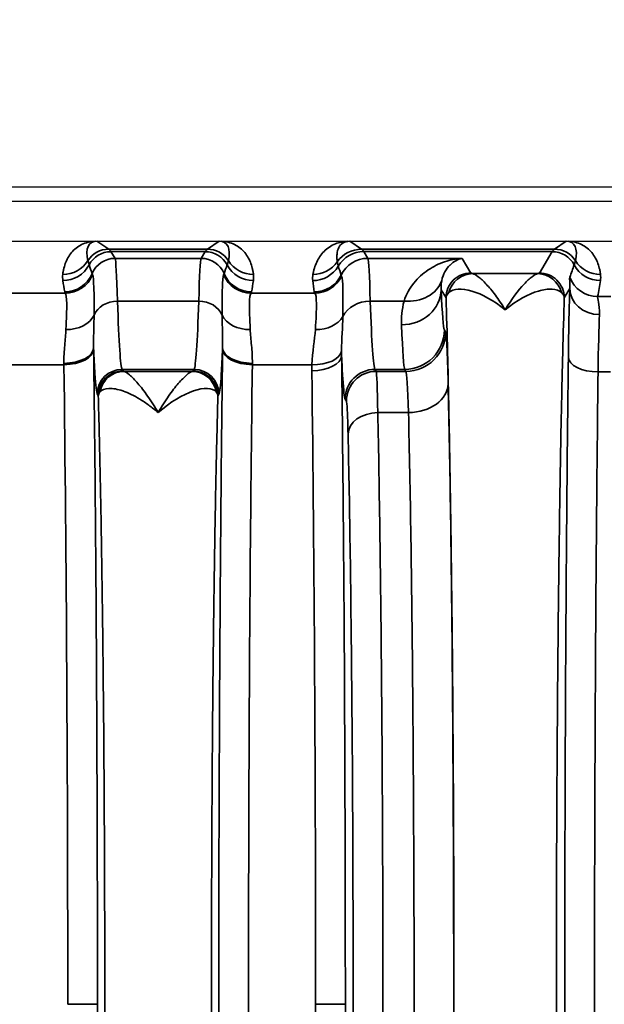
# Model space of a CAD drawing. Header units: millimetres. Extents: x 399 to 6233, y -1870 to 1602.
# Tile 677 of 711: x 5987 to 5999, y 330 to 349. Entities that reach past the tile are written whole.
import ezdxf

# ---------------------------------------------------------------- set-up
doc = ezdxf.new("R2010")
doc.units = ezdxf.units.MM
for name, color, linetype, lineweight in [('AM_5', 3, 'Continuous', 25), ('可見 (ISO)', 7, 'Continuous', 25), ('窄部可見 (ISO)', 7, 'Continuous', 35)]:
    doc.layers.add(name, color=color, linetype=linetype, lineweight=lineweight)
doc.styles.add('尺寸標註', font='romans.shx', dxfattribs={"bigfont": 'CHINESET.SHX'})
doc.dimstyles.new('CNS1$0', dxfattribs={"dimtxt": 2.5, "dimasz": 2.5, "dimexe": 1, "dimexo": 1, "dimgap": 1.5, "dimtad": 1, "dimtoh": 1, "dimdec": 1, "dimdsep": 46, "dimtxsty": '尺寸標註', "dimcen": 0, "dimclrd": 2, "dimclre": 2, "dimclrt": 1, "dimadec": 0, "dimazin": 2, "dimtp": 0.1, "dimtm": 0.1, "dimtfac": 0.71, "dimtdec": 1, "dimtmove": 0, "dimatfit": 0, "dimfxl": 0, "dimlwd": 13, "dimlwe": 13, "dimarcsym": 0})

# ---------------------------------------------------------------- blocks, each defined once
blk = doc.blocks.new('*D355')
at = {"layer": 'AM_5', "color": 2, "lineweight": 13}
for p, q in [((5942.878, 336.403), (5942.878, 359.702)), ((6103.598, 330.553), (6103.598, 359.702)), ((6101.098, 358.702), (5945.378, 358.702))]:
    blk.add_line(p, q, dxfattribs=at)
at = {"layer": 'AM_5', "color": 2, "lineweight": -2}
for points in [[(5945.378, 359.119), (5945.378, 358.285), (5942.878, 358.702)], [(6101.098, 359.119), (6101.098, 358.285), (6103.598, 358.702)]]:
    blk.add_solid(points, dxfattribs=at)
at = {"layer": 'Defpoints', "color": 0, "lineweight": -2}
for p in [(5942.878, 358.702), (5942.878, 335.403), (6103.598, 329.553)]:
    blk.add_point(p, dxfattribs=at)
at = {"layer": 'AM_5', "color": 1, "insert": (6023.238, 361.452), "char_height": 2.5, "attachment_point": 5, "style": '尺寸標註'}
blk.add_mtext('160.7', dxfattribs=at)

msp = doc.modelspace()

# ---------------------------------------------------------------- linework, layer by layer
at = {"layer": '可見 (ISO)'}
for p, q in [((5978.898, 346.053), (6091.898, 346.053)), ((6087.648, 345.753), (5983.148, 345.753)), ((5983.148, 344.953), (6087.648, 344.953)), ((5989.308, 344.303), (5989.308, 344.303)), ((5990.989, 344.303), (5990.989, 344.303)), ((5994.407, 344.303), (5994.407, 344.303)), ((5995.498, 344.303), (5995.498, 344.303)), ((5995.918, 344.303), (5995.918, 344.303))]:
    msp.add_line(p, q, dxfattribs=at)
for points, knots in [([(5988.879, 344.953), (5988.886, 344.953), (5988.894, 344.953), (5988.9, 344.953), (5988.906, 344.953), (5988.911, 344.953), (5988.915, 344.953)], [0.00000000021, 0.00000000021, 0.00000000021, 0.00000000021, 0.00002113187, 0.00002113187, 0.00002113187, 0.0000394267, 0.0000394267, 0.0000394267, 0.0000394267]), ([(5991.381, 344.953), (5991.387, 344.953), (5991.393, 344.953), (5991.4, 344.953), (5991.406, 344.953), (5991.412, 344.953), (5991.417, 344.953)], [-0.00000491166, -0.00000491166, -0.00000491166, -0.00000491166, 0.00001772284, 0.00001772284, 0.00001772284, 0.00003506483, 0.00003506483, 0.00003506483, 0.00003506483]), ([(5993.978, 344.953), (5993.985, 344.953), (5993.993, 344.953), (5994, 344.953), (5994.006, 344.953), (5994.011, 344.953), (5994.015, 344.953)], [0.00000000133, 0.00000000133, 0.00000000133, 0.00000000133, 0.00002276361, 0.00002276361, 0.00002276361, 0.00004084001, 0.00004084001, 0.00004084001, 0.00004084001]), ([(5998.381, 344.953), (5998.385, 344.953), (5998.39, 344.953), (5998.396, 344.953), (5998.403, 344.953), (5998.41, 344.953), (5998.417, 344.953)], [-0.00000491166, -0.00000491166, -0.00000491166, -0.00000491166, 0.00001268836, 0.00001268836, 0.00001268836, 0.00003478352, 0.00003478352, 0.00003478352, 0.00003478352])]:
    msp.add_open_spline(points, degree=3, knots=knots, dxfattribs=at)
at = {"layer": '窄部可見 (ISO)'}
for p, q in [((5988.915, 344.953), (5989.154, 344.794)), ((5989.154, 344.794), (5991.143, 344.794)), ((5991.143, 344.794), (5991.381, 344.953)), ((5994.015, 344.953), (5994.254, 344.794)), ((5994.254, 344.794), (5998.143, 344.794)), ((5998.143, 344.794), (5998.381, 344.953)), ((5991.099, 344.743), (5989.198, 344.743)), ((5989.198, 344.743), (5989.279, 344.607)), ((5989.279, 344.607), (5991.018, 344.607)), ((5991.018, 344.607), (5991.099, 344.743)), ((5998.099, 344.743), (5994.298, 344.743)), ((5994.298, 344.743), (5994.379, 344.607)), ((5994.379, 344.607), (5996.279, 344.607)), ((5996.279, 344.607), (5996.456, 344.312)), ((5997.841, 344.312), (5998.099, 344.743)), ((5996.492, 344.3), (5997.805, 344.3)), ((5998.452, 343.998), (5998.341, 343.813)), ((5987.022, 343.908), (5988.275, 343.908)), ((5992.022, 343.908), (5993.311, 343.908)), ((5995.956, 343.813), (5995.859, 343.975)), ((5999.014, 343.838), (5999.282, 343.838)), ((5989.329, 343.746), (5990.968, 343.746)), ((5994.427, 343.746), (5995.109, 343.746)), ((5995.923, 343.166), (5995.947, 343.126)), ((5988.248, 342.462), (5987.049, 342.462)), ((5993.25, 342.462), (5992.049, 342.462)), ((5990.874, 342.367), (5989.422, 342.367)), ((5989.422, 342.367), (5989.441, 342.336)), ((5989.462, 342.326), (5990.834, 342.326)), ((5990.856, 342.336), (5990.874, 342.367)), ((5995.123, 342.367), (5994.522, 342.367)), ((5994.522, 342.367), (5994.547, 342.326)), ((5994.547, 342.326), (5995.147, 342.326)), ((5995.147, 342.326), (5995.123, 342.367)), ((5999.274, 342.315), (5999.023, 342.315)), ((5988.941, 341.836), (5988.923, 341.867)), ((5991.374, 341.867), (5991.355, 341.836)), ((5993.947, 341.727), (5993.923, 341.767)), ((5995.199, 341.496), (5994.58, 341.496)), ((5988.325, 329.553), (5988.925, 329.553)), ((5993.325, 329.553), (5993.925, 329.553))]:
    msp.add_line(p, q, dxfattribs=at)
for centre, major_axis, ratio, start_param, end_param in [((5989.429, 344.111), (-0.641, 0.802), 0.399262, 5.974018, 6.980681), ((5989.154, 344.294), (-0.277, -0.416), 0.999683, 3.729704, 4.736367), ((5989.125, 244.76), (0, 100.043), 0.020838, 6.248286, 6.269226), ((5991.172, 244.76), (0, 100.043), 0.020838, 0.01396, 0.034899), ((5991.143, 344.294), (0.277, -0.416), 0.999683, 1.546818, 2.553481), ((5990.868, 344.111), (0.641, 0.802), 0.399262, 5.585689, 6.592352), ((5994.254, 344.194), (-0.333, -0.499), 0.999683, 3.729704, 4.689829), ((5994.225, 244.76), (0, 100.043), 0.020817, 6.248286, 6.269226), ((5998.172, 244.76), (0, 100.043), 0.020838, 0.01396, 0.034899), ((5998.143, 344.294), (0.277, -0.416), 0.999683, 1.546818, 2.553481), ((5997.868, 344.111), (0.641, 0.802), 0.399262, 5.585689, 6.592352), ((5989.198, 344.243), (-0.429, -0.257), 0.999172, 4.17245, 5.254458), ((5989.279, 344.108), (-0.429, -0.257), 0.999172, 4.17245, 5.347743), ((5989.281, 340.493), (-0.005, 4.117), 0.020515, 5.6231, 6.245118), ((5991.016, 340.493), (0.005, 4.117), 0.020515, 0.038068, 0.660085), ((5991.018, 344.108), (0.429, -0.257), 0.999172, 0.935442, 2.110736), ((5991.099, 344.243), (0.429, -0.257), 0.999172, 1.028727, 2.110736), ((5994.298, 344.143), (-0.515, -0.309), 0.999172, 4.17245, 5.203713), ((5994.379, 344.008), (-0.515, -0.309), 0.999172, 4.17245, 5.291572), ((5994.381, 340.493), (-0.005, 4.117), 0.020059, 5.623101, 6.245119), ((5998.099, 344.243), (0.429, -0.257), 0.999172, 1.028727, 2.110736), ((5988.225, 344.882), (0.595, -0.075), 0.998245, 4.838078, 5.844438), ((5988.227, 344.758), (0.594, 0.083), 0.998238, 4.573579, 5.655239), ((9116.678, 347.5), (-3128.282, -0.854), 0.045755, 0.015157, 0.016397), ((2863.618, 347.5), (3128.282, -0.854), 0.045755, 6.266788, 6.268029), ((5992.07, 344.758), (0.594, -0.083), 0.998238, 3.769539, 4.851199), ((5992.072, 344.882), (0.595, 0.075), 0.998245, 3.58034, 4.5867), ((5993.268, 344.758), (0.596, 0.067), 0.99825, 4.600326, 5.631261), ((5993.271, 344.882), (0.591, -0.105), 0.998218, 4.888081, 5.84797), ((8853.769, 347.013), (-2860.258, -0.716), 0.046839, 0.013782, 0.015139), ((5997.646, 343.488), (1.006, 2.097), 0.194686, 5.163945, 5.294522), ((5999.07, 344.758), (-0.594, 0.083), 0.998238, 0.627947, 1.709607), ((5999.072, 344.882), (-0.595, -0.075), 0.998245, 0.438747, 1.445107), ((5988.264, 344.53), (0.59, 0.11), 0.998212, 4.52839, 5.703303), ((5988.275, 344.507), (0.477, 0.364), 0.997266, 4.060855, 5.229927), ((5991.829, 336.482), (-3.014, 7.827), 0.001618, 0.049009, 0.09405), ((5988.468, 336.482), (3.014, 7.827), 0.001618, 6.189135, 6.234176), ((5992.022, 344.507), (0.477, -0.364), 0.997266, 4.194851, 5.363923), ((5992.033, 344.53), (0.59, -0.11), 0.998212, 3.721475, 4.896388), ((5993.299, 344.53), (0.593, 0.094), 0.998229, 4.555036, 5.673797), ((5993.311, 344.507), (0.462, 0.383), 0.997094, 4.022529, 5.135982), ((5998.01, 336.67), (-4.172, 7.61), 0.009939, 0.048768, 0.091866), ((5996.492, 343.8), (0.093, 0.491), 0.982985, 0.191158, 1.51992), ((5997.805, 343.8), (-0.093, 0.491), 0.982985, 4.763266, 6.092027), ((5999.014, 344.437), (-0.588, 0.12), 0.998201, 0.559467, 1.77166), ((5989.005, 343.42), (0.583, -1.898), 0.300773, 4.221988, 4.348784), ((5991.292, 343.42), (-0.583, -1.898), 0.300773, 1.934401, 2.061197), ((5994.143, 343.27), (0.629, -2.073), 0.310752, 4.177364, 4.295469), ((5995.109, 344.407), (0.77, -0.217), 0.816863, 4.938539, 6.229754), ((5998.479, 341.321), (0.007, 3.096), 0.02085, 0.526276, 1.141508), ((5999.052, 343.998), (-0.6, 0.023), 0.876399, 0.0435, 1.604216), ((5998.293, 343.404), (-0.587, -1.898), 0.297416, 1.892012, 2.070087), ((5999.942, 343.939), (-11.679, 0), 0.058758, 0.010815, 0.044766), ((5980.354, 343.939), (11.679, 0), 0.058758, 6.23842, 6.27237), ((6003.369, 343.937), (-10.07, 0), 0.058758, 0.009209, 0.048451), ((5995.059, 343.975), (0.799, 0.032), 0.886923, 4.676703, 6.237832), ((5995.92, 348.935), (0.008, -5.773), 0.02317, 5.745997, 6.244471), ((5989.329, 343.332), (-0.5, -0.015), 0.826915, 4.686911, 5.921542), ((5989.429, 350.365), (0, -8.003), 0.022251, 5.686337, 6.248296), ((5990.868, 350.365), (0, -8.003), 0.022251, 0.034889, 0.596848), ((5990.968, 343.332), (0.5, -0.015), 0.826915, 0.361643, 1.596274), ((5994.427, 343.249), (-0.6, -0.018), 0.826915, 4.686911, 5.861859), ((5994.529, 350.365), (0, -8.003), 0.022512, 5.68634, 6.248297), ((5988.29, 343.622), (0.6, -0.023), 0.752166, 4.741355, 5.976479), ((5992.006, 343.622), (-0.6, -0.023), 0.752166, 0.306707, 1.54183), ((5993.32, 343.621), (0.599, -0.031), 0.751758, 4.750994, 5.926954), ((5999.078, 341.241), (-0.007, -2.58), 0.02502, 3.667887, 4.283115), ((5995.121, 348.776), (-0.008, 6.414), 0.020853, 2.604411, 3.102885), ((5995.123, 343.166), (0.686, 0.412), 0.999172, 4.17245, 5.742515), ((5995.147, 343.126), (0.686, 0.412), 0.999172, 4.17245, 5.742515), ((5988.247, 342.804), (0.6, 0.008), 0.525274, 4.705596, 6.258572), ((5988.799, 341.382), (0.008, -3.01), 0.019461, 2.050824, 2.062925), ((5991.497, 341.382), (0.008, 3.01), 0.019461, 1.078668, 1.090769), ((5992.049, 342.804), (-0.6, 0.008), 0.525274, 0.024614, 1.577589), ((5988.248, 342.772), (0.6, 0.008), 0.516344, 4.705867, 6.258728), ((5992.049, 342.772), (-0.6, 0.008), 0.516344, 0.024457, 1.577318), ((5993.249, 342.645), (0.6, 0.007), 0.511389, 4.706014, 6.258813), ((5993.25, 342.772), (0.6, -0.017), 0.516223, 4.726998, 6.223647), ((5999.023, 342.61), (-0.6, 0.007), 0.49083, 0.024039, 1.576589), ((5988.199, 341.304), (0.008, -2.508), 0.023353, 2.050799, 2.06288), ((5987.789, 329.553), (0, -25), 0.02145, 1.570796, 2.113408), ((5992.097, 341.304), (0.008, 2.508), 0.023353, 1.078713, 1.090795), ((5989.422, 341.867), (-0.429, -0.257), 0.999172, 4.17245, 5.742515), ((5989.462, 341.827), (0.117, 0.486), 0.989056, 0.238805, 1.634834), ((5990.834, 341.827), (-0.117, 0.486), 0.989056, 4.648351, 6.04438), ((5990.874, 341.867), (0.429, -0.257), 0.999172, 0.54067, 2.110736), ((5992.789, 329.553), (0, -25), 0.02145, 1.570796, 2.107631), ((5994.522, 341.767), (-0.515, -0.309), 0.999172, 4.17245, 5.742515), ((5994.547, 341.727), (-0.515, -0.309), 0.999172, 4.17245, 5.742515), ((5995.144, 339.327), (0, 3.002), 0.026524, 5.519892, 6.248317), ((5995.199, 342.073), (0.8, 0.018), 0.722333, 4.696582, 6.252897), ((5994.58, 341.062), (-0.6, -0.013), 0.722333, 4.696582, 6.252897), ((5992.789, 329.553), (0, -25), 0.02145, 1.033962, 1.570796)]:
    msp.add_ellipse(centre, major_axis=major_axis, ratio=ratio, start_param=start_param, end_param=end_param, dxfattribs=at)
for points, knots in [([(5988.225, 344.283), (5988.228, 344.306), (5988.231, 344.328), (5988.235, 344.349), (5988.239, 344.371), (5988.244, 344.391), (5988.249, 344.411), (5988.259, 344.452), (5988.272, 344.493), (5988.288, 344.531), (5988.32, 344.611), (5988.365, 344.685), (5988.421, 344.747), (5988.481, 344.813), (5988.554, 344.865), (5988.635, 344.899), (5988.679, 344.918), (5988.724, 344.932), (5988.771, 344.941), (5988.807, 344.947), (5988.843, 344.951), (5988.879, 344.953)], [2.1358688, 2.1358688, 2.1358688, 2.1358688, 2.1945542, 2.1945542, 2.1945542, 2.25329, 2.25329, 2.25329, 2.3713058, 2.3713058, 2.3713058, 2.612508, 2.612508, 2.612508, 2.8678155, 2.8678155, 2.8678155, 3.004742, 3.004742, 3.004742, 3.1094244, 3.1094244, 3.1094244, 3.1094244]), ([(5991.417, 344.953), (5991.454, 344.951), (5991.49, 344.947), (5991.526, 344.941), (5991.572, 344.932), (5991.618, 344.918), (5991.661, 344.899), (5991.743, 344.865), (5991.816, 344.813), (5991.875, 344.747), (5991.932, 344.685), (5991.976, 344.611), (5992.009, 344.531), (5992.025, 344.493), (5992.038, 344.452), (5992.048, 344.411), (5992.053, 344.391), (5992.058, 344.371), (5992.062, 344.349), (5992.066, 344.328), (5992.069, 344.306), (5992.072, 344.283)], [3.1737609, 3.1737609, 3.1737609, 3.1737609, 3.2784434, 3.2784434, 3.2784434, 3.4153698, 3.4153698, 3.4153698, 3.6706773, 3.6706773, 3.6706773, 3.9118795, 3.9118795, 3.9118795, 4.0298953, 4.0298953, 4.0298953, 4.0886311, 4.0886311, 4.0886311, 4.1473165, 4.1473165, 4.1473165, 4.1473165]), ([(5993.271, 344.283), (5993.275, 344.305), (5993.28, 344.327), (5993.285, 344.348), (5993.29, 344.369), (5993.295, 344.39), (5993.302, 344.41), (5993.314, 344.452), (5993.33, 344.493), (5993.348, 344.533), (5993.386, 344.614), (5993.436, 344.688), (5993.496, 344.749), (5993.561, 344.815), (5993.639, 344.866), (5993.724, 344.9), (5993.804, 344.932), (5993.89, 344.949), (5993.978, 344.953)], [2.1824074, 2.1824074, 2.1824074, 2.1824074, 2.2367975, 2.2367975, 2.2367975, 2.2916359, 2.2916359, 2.2916359, 2.402879, 2.402879, 2.402879, 2.6334858, 2.6334858, 2.6334858, 2.8796968, 2.8796968, 2.8796968, 3.1108341, 3.1108341, 3.1108341, 3.1108341]), ([(5994.015, 344.953), (5993.965, 344.953), (5993.918, 344.942), (5993.879, 344.92), (5993.843, 344.899), (5993.813, 344.867), (5993.792, 344.826), (5993.773, 344.788), (5993.761, 344.743), (5993.757, 344.692), (5993.754, 344.668), (5993.754, 344.643), (5993.755, 344.617), (5993.756, 344.604), (5993.756, 344.591), (5993.758, 344.578), (5993.759, 344.565), (5993.761, 344.552), (5993.763, 344.538)], [3.1406534, 3.1406534, 3.1406534, 3.1406534, 3.4037713, 3.4037713, 3.4037713, 3.6494301, 3.6494301, 3.6494301, 3.8799624, 3.8799624, 3.8799624, 3.9913262, 3.9913262, 3.9913262, 4.0462634, 4.0462634, 4.0462634, 4.1007779, 4.1007779, 4.1007779, 4.1007779]), ([(5998.417, 344.953), (5998.454, 344.951), (5998.49, 344.947), (5998.526, 344.941), (5998.572, 344.932), (5998.618, 344.918), (5998.661, 344.899), (5998.743, 344.865), (5998.816, 344.813), (5998.875, 344.747), (5998.932, 344.685), (5998.976, 344.611), (5999.009, 344.531), (5999.025, 344.493), (5999.038, 344.452), (5999.048, 344.411), (5999.053, 344.391), (5999.058, 344.371), (5999.062, 344.349), (5999.066, 344.328), (5999.069, 344.306), (5999.072, 344.283)], [0.0321682, 0.0321682, 0.0321682, 0.0321682, 0.1368507, 0.1368507, 0.1368507, 0.2737771, 0.2737771, 0.2737771, 0.5290847, 0.5290847, 0.5290847, 0.7702868, 0.7702868, 0.7702868, 0.8883026, 0.8883026, 0.8883026, 0.9470384, 0.9470384, 0.9470384, 1.0057239, 1.0057239, 1.0057239, 1.0057239]), ([(5995.109, 343.746), (5995.155, 343.886), (5995.224, 344.007), (5995.307, 344.11), (5995.391, 344.215), (5995.489, 344.303), (5995.593, 344.373), (5995.699, 344.445), (5995.811, 344.499), (5995.927, 344.538), (5996.042, 344.577), (5996.161, 344.599), (5996.279, 344.607)], [0, 0, 0, 0, 0.000755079, 0.000755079, 0.000755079, 0.001517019, 0.001517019, 0.001517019, 0.002289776, 0.002289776, 0.002289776, 0.003053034, 0.003053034, 0.003053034, 0.003053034]), ([(5996.279, 344.607), (5996.195, 344.589), (5996.111, 344.545), (5996.038, 344.472), (5996.037, 344.471), (5996.036, 344.47), (5996.035, 344.47), (5995.998, 344.433), (5995.964, 344.388), (5995.935, 344.336), (5995.907, 344.285), (5995.883, 344.226), (5995.868, 344.157)], [-0.000015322, -0.000015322, -0.000015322, -0.000015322, 0.001547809, 0.001547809, 0.001547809, 0.001566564, 0.001566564, 0.001566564, 0.002347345, 0.002347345, 0.002347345, 0.00311094, 0.00311094, 0.00311094, 0.00311094]), ([(5988.732, 344.561), (5988.734, 344.55), (5988.738, 344.537), (5988.742, 344.524), (5988.746, 344.509), (5988.751, 344.494), (5988.756, 344.477)], [0, 0, 0, 0, 0.001000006, 0.001000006, 0.001000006, 0.00208995, 0.00208995, 0.00208995, 0.00208995]), ([(5991.54, 344.477), (5991.545, 344.493), (5991.55, 344.507), (5991.554, 344.52), (5991.558, 344.535), (5991.562, 344.549), (5991.565, 344.561)], [0, 0, 0, 0, 0.001000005, 0.001000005, 0.001000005, 0.002089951, 0.002089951, 0.002089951, 0.002089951]), ([(5993.763, 344.538), (5993.765, 344.523), (5993.768, 344.507), (5993.772, 344.49), (5993.775, 344.478), (5993.779, 344.465), (5993.783, 344.451)], [0, 0, 0, 0, 0.00120001, 0.00120001, 0.00120001, 0.00208952, 0.00208952, 0.00208952, 0.00208952]), ([(5998.54, 344.477), (5998.545, 344.493), (5998.55, 344.507), (5998.554, 344.52), (5998.558, 344.535), (5998.562, 344.549), (5998.565, 344.561)], [0, 0, 0, 0, 0.001000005, 0.001000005, 0.001000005, 0.002089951, 0.002089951, 0.002089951, 0.002089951]), ([(5988.827, 344.274), (5988.839, 344.241), (5988.848, 344.155), (5988.857, 343.88), (5988.858, 343.695), (5988.857, 343.464)], [0, 0, 0, 0, 0.001138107, 0.001138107, 0.002276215, 0.002276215, 0.002276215, 0.002276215]), ([(5991.44, 343.464), (5991.439, 343.695), (5991.439, 343.879), (5991.444, 344.017), (5991.449, 344.154), (5991.458, 344.241), (5991.47, 344.274)], [0, 0, 0, 0, 0.001125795, 0.001125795, 0.001125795, 0.00225159, 0.00225159, 0.00225159, 0.00225159]), ([(5993.848, 344.244), (5993.862, 344.212), (5993.871, 344.125), (5993.875, 343.99), (5993.879, 343.853), (5993.877, 343.664), (5993.874, 343.435)], [0, 0, 0, 0, 0.001126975, 0.001126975, 0.001126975, 0.002257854, 0.002257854, 0.002257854, 0.002257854]), ([(5996.456, 344.312), (5996.325, 344.312), (5996.195, 344.258), (5996.102, 344.166), (5996.01, 344.073), (5995.956, 343.943), (5995.956, 343.813)], [0, 0, 0, 0, 0.5, 0.5, 0.5, 1, 1, 1, 1]), ([(5996.492, 344.3), (5996.519, 344.293), (5996.559, 344.272), (5996.606, 344.236), (5996.653, 344.2), (5996.708, 344.15), (5996.766, 344.087), (5996.825, 344.025), (5996.887, 343.951), (5996.951, 343.865), (5997.015, 343.779), (5997.082, 343.679), (5997.148, 343.571)], [0, 0, 0, 0, 0.000534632, 0.000534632, 0.000534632, 0.001069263, 0.001069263, 0.001069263, 0.001603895, 0.001603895, 0.001603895, 0.002138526, 0.002138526, 0.002138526, 0.002138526]), ([(5997.148, 343.571), (5997.281, 343.789), (5997.413, 343.963), (5997.589, 344.15), (5997.644, 344.2), (5997.738, 344.272), (5997.778, 344.293), (5997.805, 344.3)], [-0.000011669, -0.000011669, -0.000011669, -0.000011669, 0.001066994, 0.001066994, 0.001606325, 0.001606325, 0.002145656, 0.002145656, 0.002145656, 0.002145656]), ([(5997.841, 344.312), (5997.972, 344.312), (5998.102, 344.258), (5998.194, 344.166), (5998.287, 344.073), (5998.341, 343.943), (5998.341, 343.813)], [0, 0, 0, 0, 0.5, 0.5, 0.5, 1, 1, 1, 1]), ([(5998.452, 343.998), (5998.457, 344.064), (5998.454, 344.114), (5998.451, 344.151), (5998.451, 344.152), (5998.451, 344.152), (5998.451, 344.153), (5998.449, 344.191), (5998.448, 344.215), (5998.453, 344.227)], [0, 0, 0, 0, 0.000759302, 0.000759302, 0.000759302, 0.000774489, 0.000774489, 0.000774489, 0.001548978, 0.001548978, 0.001548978, 0.001548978]), ([(5997.148, 343.571), (5996.913, 343.759), (5996.68, 343.887), (5996.477, 343.948), (5996.273, 344.008), (5996.102, 343.999), (5996.014, 343.917)], [-0.000011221, -0.000011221, -0.000011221, -0.000011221, 0.001104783, 0.001104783, 0.001104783, 0.002220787, 0.002220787, 0.002220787, 0.002220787]), ([(5998.282, 343.917), (5998.238, 343.958), (5998.173, 343.981), (5998.094, 343.986), (5998.015, 343.991), (5997.921, 343.978), (5997.821, 343.948), (5997.619, 343.888), (5997.384, 343.76), (5997.148, 343.571)], [0, 0, 0, 0, 0.000558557, 0.000558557, 0.000558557, 0.001117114, 0.001117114, 0.001117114, 0.002234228, 0.002234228, 0.002234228, 0.002234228]), ([(5988.29, 343.171), (5988.3, 343.39), (5988.307, 343.564), (5988.305, 343.69), (5988.303, 343.816), (5988.293, 343.889), (5988.275, 343.908)], [0, 0, 0, 0, 0.000987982, 0.000987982, 0.000987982, 0.001975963, 0.001975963, 0.001975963, 0.001975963]), ([(5992.022, 343.908), (5992.004, 343.889), (5991.993, 343.815), (5991.991, 343.689), (5991.99, 343.563), (5991.996, 343.39), (5992.006, 343.171)], [0, 0, 0, 0, 0.000987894, 0.000987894, 0.000987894, 0.001975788, 0.001975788, 0.001975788, 0.001975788]), ([(5993.32, 343.17), (5993.334, 343.386), (5993.343, 343.564), (5993.341, 343.813), (5993.33, 343.889), (5993.311, 343.908)], [0.000931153, 0.000931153, 0.000931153, 0.000931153, 0.001928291, 0.001928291, 0.002925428, 0.002925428, 0.002925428, 0.002925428]), ([(5995.956, 315.293), (5995.967, 315.64), (5995.977, 316.014), (5995.987, 316.402), (5995.988, 316.465), (5995.99, 316.53), (5995.992, 316.595), (5996.003, 317.059), (5996.013, 317.555), (5996.023, 318.074), (5996.033, 318.592), (5996.042, 319.136), (5996.05, 319.706), (5996.059, 320.276), (5996.067, 320.873), (5996.073, 321.489), (5996.076, 321.75), (5996.079, 322.014), (5996.082, 322.281), (5996.085, 322.645), (5996.089, 323.015), (5996.092, 323.39), (5996.097, 324.041), (5996.101, 324.712), (5996.105, 325.396), (5996.112, 326.766), (5996.116, 328.152), (5996.116, 329.553), (5996.116, 330.954), (5996.112, 332.34), (5996.105, 333.71), (5996.099, 334.79), (5996.091, 335.83), (5996.082, 336.825), (5996.079, 337.092), (5996.076, 337.356), (5996.073, 337.617), (5996.067, 338.233), (5996.059, 338.83), (5996.05, 339.4), (5996.042, 339.969), (5996.033, 340.513), (5996.023, 341.032), (5996.013, 341.551), (5996.003, 342.047), (5995.992, 342.511), (5995.99, 342.576), (5995.988, 342.641), (5995.987, 342.704), (5995.977, 343.093), (5995.967, 343.466), (5995.956, 343.813)], [0.026741, 0.026741, 0.026741, 0.026741, 0.0775937, 0.0775937, 0.0775937, 0.0858987, 0.0858987, 0.0858987, 0.1450564, 0.1450564, 0.1450564, 0.2042141, 0.2042141, 0.2042141, 0.2633718, 0.2633718, 0.2633718, 0.2884178, 0.2884178, 0.2884178, 0.3225295, 0.3225295, 0.3225295, 0.3816871, 0.3816871, 0.3816871, 0.5, 0.5, 0.5, 0.6183179, 0.6183179, 0.6183179, 0.7115978, 0.7115978, 0.7115978, 0.7366333, 0.7366333, 0.7366333, 0.795791, 0.795791, 0.795791, 0.8549487, 0.8549487, 0.8549487, 0.9141064, 0.9141064, 0.9141064, 0.9224137, 0.9224137, 0.9224137, 0.9732641, 0.9732641, 0.9732641, 0.9732641]), ([(5998.341, 343.813), (5998.33, 343.466), (5998.32, 343.093), (5998.31, 342.704), (5998.308, 342.641), (5998.307, 342.577), (5998.305, 342.511), (5998.294, 342.047), (5998.283, 341.551), (5998.273, 341.032), (5998.264, 340.514), (5998.255, 339.97), (5998.246, 339.4), (5998.238, 338.831), (5998.23, 338.233), (5998.223, 337.617), (5998.22, 337.356), (5998.218, 337.092), (5998.215, 336.825), (5998.211, 336.461), (5998.208, 336.091), (5998.205, 335.716), (5998.2, 335.065), (5998.195, 334.395), (5998.192, 333.71), (5998.185, 332.34), (5998.181, 330.954), (5998.181, 329.553), (5998.181, 328.152), (5998.185, 326.767), (5998.192, 325.396), (5998.197, 324.316), (5998.205, 323.276), (5998.215, 322.281), (5998.218, 322.014), (5998.22, 321.75), (5998.223, 321.489), (5998.23, 320.873), (5998.238, 320.276), (5998.246, 319.706), (5998.255, 319.137), (5998.264, 318.593), (5998.273, 318.074), (5998.283, 317.555), (5998.294, 317.059), (5998.305, 316.595), (5998.307, 316.53), (5998.308, 316.465), (5998.31, 316.402), (5998.32, 316.014), (5998.33, 315.64), (5998.341, 315.293)], [0.026741, 0.026741, 0.026741, 0.026741, 0.0775937, 0.0775937, 0.0775937, 0.0858987, 0.0858987, 0.0858987, 0.1450564, 0.1450564, 0.1450564, 0.2042141, 0.2042141, 0.2042141, 0.2633718, 0.2633718, 0.2633718, 0.2884178, 0.2884178, 0.2884178, 0.3225295, 0.3225295, 0.3225295, 0.3816871, 0.3816871, 0.3816871, 0.5, 0.5, 0.5, 0.6183179, 0.6183179, 0.6183179, 0.7115978, 0.7115978, 0.7115978, 0.7366333, 0.7366333, 0.7366333, 0.795791, 0.795791, 0.795791, 0.8549487, 0.8549487, 0.8549487, 0.9141064, 0.9141064, 0.9141064, 0.9224137, 0.9224137, 0.9224137, 0.9732641, 0.9732641, 0.9732641, 0.9732641]), ([(5998.341, 343.813), (5998.341, 343.813), (5998.34, 343.817), (5998.34, 343.819), (5998.34, 343.821), (5998.339, 343.823), (5998.339, 343.825), (5998.338, 343.829), (5998.337, 343.834), (5998.336, 343.838), (5998.333, 343.847), (5998.329, 343.856), (5998.324, 343.864), (5998.315, 343.882), (5998.301, 343.899), (5998.282, 343.917)], [-0.00000006, -0.00000006, -0.00000006, -0.00000006, 0.0000256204, 0.0000256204, 0.0000256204, 0.000054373, 0.000054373, 0.000054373, 0.0001119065, 0.0001119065, 0.0001119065, 0.0002272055, 0.0002272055, 0.0002272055, 0.0004597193, 0.0004597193, 0.0004597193, 0.0004597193]), ([(5999.014, 343.838), (5999.011, 343.824), (5999.02, 343.787), (5999.043, 343.665), (5999.057, 343.58), (5999.052, 343.472)], [0, 0, 0, 0, 0.000661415, 0.000661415, 0.001322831, 0.001322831, 0.001322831, 0.001322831]), ([(5988.857, 343.464), (5988.856, 343.355), (5988.853, 343.245), (5988.85, 343.132), (5988.847, 343.026), (5988.845, 342.917), (5988.847, 342.805)], [0, 0, 0, 0, 0.000535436, 0.000535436, 0.000535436, 0.001035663, 0.001035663, 0.001035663, 0.001035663]), ([(5991.449, 342.805), (5991.452, 342.917), (5991.449, 343.026), (5991.446, 343.132), (5991.443, 343.245), (5991.44, 343.355), (5991.44, 343.464)], [0.000000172, 0.000000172, 0.000000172, 0.000000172, 0.000500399, 0.000500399, 0.000500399, 0.001035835, 0.001035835, 0.001035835, 0.001035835]), ([(5988.247, 342.489), (5988.245, 342.618), (5988.255, 342.738), (5988.265, 342.852), (5988.275, 342.965), (5988.286, 343.071), (5988.29, 343.171)], [0, 0, 0, 0, 0.000446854, 0.000446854, 0.000446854, 0.000893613, 0.000893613, 0.000893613, 0.000893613]), ([(5992.006, 343.171), (5992.011, 343.071), (5992.022, 342.965), (5992.032, 342.852), (5992.042, 342.738), (5992.051, 342.618), (5992.049, 342.489)], [0, 0, 0, 0, 0.000446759, 0.000446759, 0.000446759, 0.000893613, 0.000893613, 0.000893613, 0.000893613]), ([(5995.947, 343.126), (5995.957, 343.11), (5995.966, 343.009), (5995.975, 342.83), (5995.984, 342.65), (5995.992, 342.393), (5995.999, 342.073)], [1.6057029, 1.6057029, 1.6057029, 1.6057029, 1.9700029, 1.9700029, 1.9700029, 2.3343029, 2.3343029, 2.3343029, 2.3343029]), ([(5988.923, 341.867), (5988.906, 341.895), (5988.889, 342.035), (5988.873, 342.283), (5988.864, 342.424), (5988.856, 342.599), (5988.847, 342.804)], [1.6057029, 1.6057029, 1.6057029, 1.6057029, 1.8865124, 1.8865124, 1.8865124, 2.0462004, 2.0462004, 2.0462004, 2.0462004]), ([(5991.449, 342.804), (5991.441, 342.599), (5991.432, 342.424), (5991.423, 342.283), (5991.407, 342.035), (5991.391, 341.895), (5991.374, 341.867)], [1.0953922, 1.0953922, 1.0953922, 1.0953922, 1.2550802, 1.2550802, 1.2550802, 1.5358897, 1.5358897, 1.5358897, 1.5358897]), ([(5988.848, 342.772), (5988.873, 340.79), (5988.892, 338.644), (5988.905, 336.414), (5988.918, 334.183), (5988.925, 331.868), (5988.925, 329.553)], [5.7405735, 5.7405735, 5.7405735, 5.7405735, 6.0118794, 6.0118794, 6.0118794, 6.2831853, 6.2831853, 6.2831853, 6.2831853]), ([(5991.449, 316.334), (5991.424, 318.317), (5991.405, 320.462), (5991.392, 322.693), (5991.379, 324.923), (5991.372, 327.238), (5991.372, 329.553), (5991.372, 331.868), (5991.379, 334.183), (5991.392, 336.414), (5991.405, 338.644), (5991.424, 340.79), (5991.449, 342.772)], [2.598981, 2.598981, 2.598981, 2.598981, 2.870287, 2.870287, 2.870287, 3.141593, 3.141593, 3.141593, 3.412899, 3.412899, 3.412899, 3.684204, 3.684204, 3.684204, 3.684204]), ([(5993.849, 342.645), (5993.874, 340.677), (5993.893, 338.551), (5993.906, 336.342), (5993.918, 334.134), (5993.925, 331.844), (5993.925, 329.553)], [5.7463508, 5.7463508, 5.7463508, 5.7463508, 6.0147681, 6.0147681, 6.0147681, 6.2831853, 6.2831853, 6.2831853, 6.2831853]), ([(5993.923, 341.767), (5993.906, 341.795), (5993.889, 341.937), (5993.873, 342.187), (5993.865, 342.314), (5993.857, 342.468), (5993.849, 342.645)], [1.6057029, 1.6057029, 1.6057029, 1.6057029, 1.8865079, 1.8865079, 1.8865079, 2.0280663, 2.0280663, 2.0280663, 2.0280663]), ([(5998.423, 316.496), (5998.399, 318.478), (5998.381, 320.604), (5998.369, 322.804), (5998.357, 325.004), (5998.351, 327.278), (5998.351, 329.553), (5998.351, 331.828), (5998.357, 334.102), (5998.369, 336.302), (5998.381, 338.502), (5998.399, 340.628), (5998.423, 342.61)], [2.628521, 2.628521, 2.628521, 2.628521, 2.885057, 2.885057, 2.885057, 3.141593, 3.141593, 3.141593, 3.398129, 3.398129, 3.398129, 3.654665, 3.654665, 3.654665, 3.654665]), ([(5992.049, 342.462), (5992.024, 340.526), (5992.004, 338.431), (5991.978, 334.075), (5991.972, 331.814), (5991.972, 327.292), (5991.978, 325.031), (5992.004, 320.675), (5992.024, 318.58), (5992.049, 316.644)], [2.598981, 2.598981, 2.598981, 2.598981, 2.870287, 2.870287, 3.141593, 3.141593, 3.412899, 3.412899, 3.684204, 3.684204, 3.684204, 3.684204]), ([(5989.441, 342.336), (5989.31, 342.335), (5989.18, 342.282), (5989.088, 342.189), (5988.995, 342.097), (5988.941, 341.967), (5988.941, 341.836)], [0, 0, 0, 0, 0.5, 0.5, 0.5, 1, 1, 1, 1]), ([(5989.462, 342.326), (5989.486, 342.32), (5989.524, 342.295), (5989.572, 342.254), (5989.62, 342.213), (5989.678, 342.156), (5989.739, 342.085), (5989.801, 342.013), (5989.867, 341.929), (5989.936, 341.83), (5990.005, 341.732), (5990.078, 341.618), (5990.148, 341.496)], [0, 0, 0, 0, 0.000572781, 0.000572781, 0.000572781, 0.001145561, 0.001145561, 0.001145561, 0.001718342, 0.001718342, 0.001718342, 0.002291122, 0.002291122, 0.002291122, 0.002291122]), ([(5990.148, 341.496), (5990.22, 341.619), (5990.291, 341.732), (5990.361, 341.83), (5990.429, 341.927), (5990.494, 342.011), (5990.555, 342.082), (5990.617, 342.153), (5990.674, 342.211), (5990.723, 342.253), (5990.771, 342.295), (5990.811, 342.32), (5990.834, 342.326)], [-0.000011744, -0.000011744, -0.000011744, -0.000011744, 0.000565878, 0.000565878, 0.000565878, 0.001135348, 0.001135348, 0.001135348, 0.001714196, 0.001714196, 0.001714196, 0.002298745, 0.002298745, 0.002298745, 0.002298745]), ([(5990.856, 342.336), (5990.986, 342.335), (5991.116, 342.282), (5991.209, 342.189), (5991.301, 342.097), (5991.355, 341.967), (5991.355, 341.836)], [0, 0, 0, 0, 0.5, 0.5, 0.5, 1, 1, 1, 1]), ([(5999.023, 342.315), (5998.999, 340.378), (5998.981, 338.301), (5998.957, 334), (5998.951, 331.776), (5998.951, 327.33), (5998.957, 325.107), (5998.981, 320.805), (5998.999, 318.728), (5999.023, 316.791)], [2.628521, 2.628521, 2.628521, 2.628521, 2.885057, 2.885057, 3.141593, 3.141593, 3.398129, 3.398129, 3.654665, 3.654665, 3.654665, 3.654665]), ([(5991.322, 341.911), (5991.249, 342), (5991.071, 342.005), (5990.86, 341.932), (5990.65, 341.86), (5990.398, 341.71), (5990.148, 341.496)], [0, 0, 0, 0, 0.00119489, 0.00119489, 0.00119489, 0.002389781, 0.002389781, 0.002389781, 0.002389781]), ([(5995.999, 342.073), (5996.017, 341.267), (5996.033, 340.376), (5996.047, 339.417), (5996.061, 338.458), (5996.073, 337.433), (5996.082, 336.36), (5996.092, 335.288), (5996.099, 334.169), (5996.104, 333.027), (5996.109, 331.885), (5996.111, 330.719), (5996.111, 329.553), (5996.111, 328.387), (5996.109, 327.221), (5996.104, 326.079), (5996.099, 324.937), (5996.092, 323.818), (5996.082, 322.746), (5996.073, 321.674), (5996.061, 320.648), (5996.047, 319.689), (5996.033, 318.73), (5996.017, 317.839), (5995.999, 317.033)], [2.334303, 2.334303, 2.334303, 2.334303, 2.536125, 2.536125, 2.536125, 2.737948, 2.737948, 2.737948, 2.93977, 2.93977, 2.93977, 3.141593, 3.141593, 3.141593, 3.343415, 3.343415, 3.343415, 3.545238, 3.545238, 3.545238, 3.74706, 3.74706, 3.74706, 3.948882, 3.948882, 3.948882, 3.948882]), ([(5988.941, 317.27), (5988.952, 317.639), (5988.962, 318.038), (5988.971, 318.448), (5988.98, 318.844), (5988.989, 319.269), (5988.997, 319.714), (5989.005, 320.166), (5989.012, 320.641), (5989.019, 321.138), (5989.026, 321.635), (5989.033, 322.16), (5989.038, 322.689), (5989.041, 322.951), (5989.044, 323.216), (5989.046, 323.485), (5989.049, 323.758), (5989.051, 324.035), (5989.053, 324.315), (5989.058, 324.87), (5989.061, 325.441), (5989.064, 326.023), (5989.07, 327.187), (5989.073, 328.364), (5989.073, 329.553), (5989.073, 330.742), (5989.07, 331.919), (5989.064, 333.083), (5989.06, 333.959), (5989.054, 334.806), (5989.046, 335.622), (5989.044, 335.89), (5989.041, 336.155), (5989.038, 336.417), (5989.033, 336.946), (5989.026, 337.471), (5989.019, 337.968), (5989.012, 338.465), (5989.005, 338.94), (5988.997, 339.392), (5988.989, 339.837), (5988.98, 340.262), (5988.971, 340.658), (5988.962, 341.068), (5988.952, 341.467), (5988.941, 341.836)], [0.0294093, 0.0294093, 0.0294093, 0.0294093, 0.089244, 0.089244, 0.089244, 0.1470574, 0.1470574, 0.1470574, 0.2058814, 0.2058814, 0.2058814, 0.2647055, 0.2647055, 0.2647055, 0.2938656, 0.2938656, 0.2938656, 0.3235296, 0.3235296, 0.3235296, 0.3823536, 0.3823536, 0.3823536, 0.5, 0.5, 0.5, 0.6176498, 0.6176498, 0.6176498, 0.7061501, 0.7061501, 0.7061501, 0.735298, 0.735298, 0.735298, 0.794122, 0.794122, 0.794122, 0.8529461, 0.8529461, 0.8529461, 0.9107639, 0.9107639, 0.9107639, 0.9705942, 0.9705942, 0.9705942, 0.9705942]), ([(5990.148, 341.496), (5990.086, 341.549), (5990.023, 341.599), (5989.961, 341.644), (5989.899, 341.69), (5989.838, 341.731), (5989.778, 341.767), (5989.662, 341.838), (5989.551, 341.892), (5989.448, 341.928), (5989.444, 341.93), (5989.441, 341.931), (5989.437, 341.932), (5989.334, 341.968), (5989.24, 341.985), (5989.162, 341.983), (5989.159, 341.983), (5989.157, 341.983), (5989.154, 341.983), (5989.075, 341.979), (5989.012, 341.956), (5988.975, 341.911)], [-0.00001134, -0.00001134, -0.00001134, -0.00001134, 0.00028763, 0.00028763, 0.00028763, 0.0005866, 0.0005866, 0.0005866, 0.001165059, 0.001165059, 0.001165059, 0.001184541, 0.001184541, 0.001184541, 0.001762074, 0.001762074, 0.001762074, 0.001782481, 0.001782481, 0.001782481, 0.002380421, 0.002380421, 0.002380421, 0.002380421]), ([(5991.355, 341.836), (5991.345, 341.467), (5991.335, 341.068), (5991.325, 340.658), (5991.316, 340.262), (5991.308, 339.837), (5991.3, 339.392), (5991.292, 338.94), (5991.284, 338.465), (5991.277, 337.968), (5991.27, 337.471), (5991.264, 336.946), (5991.258, 336.417), (5991.255, 336.155), (5991.253, 335.89), (5991.25, 335.622), (5991.248, 335.348), (5991.246, 335.072), (5991.243, 334.791), (5991.239, 334.236), (5991.236, 333.665), (5991.233, 333.083), (5991.227, 331.919), (5991.224, 330.742), (5991.224, 329.553), (5991.224, 328.364), (5991.227, 327.187), (5991.233, 326.023), (5991.237, 325.147), (5991.243, 324.3), (5991.25, 323.485), (5991.253, 323.216), (5991.255, 322.951), (5991.258, 322.689), (5991.264, 322.16), (5991.27, 321.635), (5991.277, 321.138), (5991.284, 320.641), (5991.292, 320.166), (5991.3, 319.714), (5991.308, 319.269), (5991.316, 318.844), (5991.325, 318.448), (5991.335, 318.038), (5991.345, 317.639), (5991.355, 317.27)], [0.0294093, 0.0294093, 0.0294093, 0.0294093, 0.089244, 0.089244, 0.089244, 0.1470574, 0.1470574, 0.1470574, 0.2058814, 0.2058814, 0.2058814, 0.2647055, 0.2647055, 0.2647055, 0.2938656, 0.2938656, 0.2938656, 0.3235296, 0.3235296, 0.3235296, 0.3823536, 0.3823536, 0.3823536, 0.5, 0.5, 0.5, 0.6176498, 0.6176498, 0.6176498, 0.7061501, 0.7061501, 0.7061501, 0.735298, 0.735298, 0.735298, 0.794122, 0.794122, 0.794122, 0.8529461, 0.8529461, 0.8529461, 0.9107639, 0.9107639, 0.9107639, 0.9705942, 0.9705942, 0.9705942, 0.9705942]), ([(5991.355, 341.836), (5991.355, 341.836), (5991.355, 341.839), (5991.355, 341.84), (5991.355, 341.842), (5991.355, 341.843), (5991.354, 341.845), (5991.354, 341.848), (5991.353, 341.851), (5991.352, 341.854), (5991.351, 341.861), (5991.348, 341.867), (5991.346, 341.873), (5991.34, 341.886), (5991.332, 341.899), (5991.322, 341.911)], [-0.00000006, -0.00000006, -0.00000006, -0.00000006, 0.0000185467, 0.0000185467, 0.0000185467, 0.0000394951, 0.0000394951, 0.0000394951, 0.0000814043, 0.0000814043, 0.0000814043, 0.0001653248, 0.0001653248, 0.0001653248, 0.0003340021, 0.0003340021, 0.0003340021, 0.0003340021]), ([(5993.98, 341.062), (5993.975, 341.264), (5993.97, 341.426), (5993.959, 341.653), (5993.953, 341.717), (5993.947, 341.727)], [3.9488824, 3.9488824, 3.9488824, 3.9488824, 4.3131824, 4.3131824, 4.6774824, 4.6774824, 4.6774824, 4.6774824]), ([(5994.58, 341.496), (5994.596, 340.727), (5994.61, 339.876), (5994.623, 338.962), (5994.636, 338.047), (5994.647, 337.069), (5994.656, 336.046), (5994.664, 335.023), (5994.671, 333.956), (5994.676, 332.867), (5994.68, 331.777), (5994.682, 330.665), (5994.682, 329.553), (5994.682, 328.441), (5994.68, 327.329), (5994.676, 326.239), (5994.671, 325.15), (5994.664, 324.083), (5994.656, 323.06), (5994.647, 322.037), (5994.636, 321.059), (5994.623, 320.144), (5994.61, 319.23), (5994.596, 318.38), (5994.58, 317.611)], [2.334303, 2.334303, 2.334303, 2.334303, 2.536125, 2.536125, 2.536125, 2.737948, 2.737948, 2.737948, 2.93977, 2.93977, 2.93977, 3.141593, 3.141593, 3.141593, 3.343415, 3.343415, 3.343415, 3.545238, 3.545238, 3.545238, 3.74706, 3.74706, 3.74706, 3.948882, 3.948882, 3.948882, 3.948882]), ([(5995.199, 317.611), (5995.217, 318.38), (5995.233, 319.23), (5995.261, 321.059), (5995.273, 322.037), (5995.292, 324.083), (5995.299, 325.15), (5995.309, 327.329), (5995.312, 328.441), (5995.312, 330.665), (5995.309, 331.777), (5995.299, 333.956), (5995.292, 335.023), (5995.273, 337.069), (5995.261, 338.047), (5995.233, 339.876), (5995.217, 340.727), (5995.199, 341.496)], [2.334303, 2.334303, 2.334303, 2.334303, 2.536125, 2.536125, 2.737948, 2.737948, 2.93977, 2.93977, 3.141593, 3.141593, 3.343415, 3.343415, 3.545238, 3.545238, 3.74706, 3.74706, 3.948882, 3.948882, 3.948882, 3.948882]), ([(5993.98, 318.044), (5993.996, 318.785), (5994.011, 319.605), (5994.036, 321.367), (5994.047, 322.31), (5994.065, 324.281), (5994.071, 325.31), (5994.08, 327.41), (5994.083, 328.481), (5994.083, 330.625), (5994.08, 331.697), (5994.071, 333.797), (5994.065, 334.825), (5994.047, 336.796), (5994.036, 337.739), (5994.011, 339.502), (5993.996, 340.321), (5993.98, 341.062)], [2.334303, 2.334303, 2.334303, 2.334303, 2.536125, 2.536125, 2.737948, 2.737948, 2.93977, 2.93977, 3.141593, 3.141593, 3.343415, 3.343415, 3.545238, 3.545238, 3.74706, 3.74706, 3.948882, 3.948882, 3.948882, 3.948882]), ([(5988.925, 329.553), (5988.925, 327.238), (5988.918, 324.923), (5988.905, 322.693), (5988.892, 320.462), (5988.873, 318.317), (5988.848, 316.334)], [0, 0, 0, 0, 0.2713059, 0.2713059, 0.2713059, 0.5426118, 0.5426118, 0.5426118, 0.5426118]), ([(5993.925, 329.553), (5993.925, 327.262), (5993.918, 324.972), (5993.906, 322.764), (5993.893, 320.555), (5993.874, 318.429), (5993.849, 316.461)], [0, 0, 0, 0, 0.2684172, 0.2684172, 0.2684172, 0.5368345, 0.5368345, 0.5368345, 0.5368345])]:
    msp.add_open_spline(points, degree=3, knots=knots, dxfattribs=at)
for points in [[(5988.227, 344.159), (5988.221, 344.201), (5988.219, 344.242), (5988.225, 344.283)], [(5992.072, 344.283), (5992.077, 344.242), (5992.076, 344.201), (5992.07, 344.159)], [(5993.268, 344.159), (5993.264, 344.201), (5993.264, 344.242), (5993.271, 344.283)], [(5996.456, 344.312), (5996.458, 344.308), (5996.47, 344.304), (5996.492, 344.3)], [(5997.805, 344.3), (5997.827, 344.304), (5997.838, 344.308), (5997.841, 344.312)], [(5999.072, 344.283), (5999.077, 344.242), (5999.076, 344.201), (5999.07, 344.159)], [(5995.868, 344.157), (5995.854, 344.089), (5995.853, 344.029), (5995.859, 343.975)], [(5996.014, 343.917), (5995.978, 343.883), (5995.959, 343.848), (5995.956, 343.813)], [(5995.059, 343.265), (5995.054, 343.41), (5995.065, 343.571), (5995.109, 343.746)], [(5993.874, 343.435), (5993.871, 343.216), (5993.85, 342.988), (5993.849, 342.737)], [(5993.25, 342.462), (5993.26, 342.73), (5993.308, 342.964), (5993.32, 343.17)], [(5993.849, 342.737), (5993.848, 342.706), (5993.849, 342.676), (5993.849, 342.645)], [(5993.249, 342.339), (5993.249, 342.38), (5993.249, 342.421), (5993.25, 342.462)], [(5989.441, 342.336), (5989.443, 342.333), (5989.45, 342.329), (5989.462, 342.326)], [(5990.834, 342.326), (5990.847, 342.329), (5990.854, 342.333), (5990.856, 342.336)], [(5994.547, 342.326), (5994.558, 342.302), (5994.571, 341.988), (5994.58, 341.496)], [(5988.975, 341.911), (5988.955, 341.886), (5988.944, 341.861), (5988.941, 341.836)]]:
    msp.add_open_spline(points, degree=3, dxfattribs=at)

# ---------------------------------------------------------------- dimensions: what is measured, and where the dimension line sits
at = {"layer": 'AM_5'}
dim = msp.add_linear_dim(base=(5942.878, 358.702), p1=(6103.598, 329.553), p2=(5942.878, 335.403), dimstyle='CNS1$0', override={"dimtdec": 3}, dxfattribs=at)
dim.commit()
dim.dimension.update_dxf_attribs({"geometry": '*D355', "text_midpoint": (6023.238, 361.452)})

doc.saveas('drawing.dxf')
